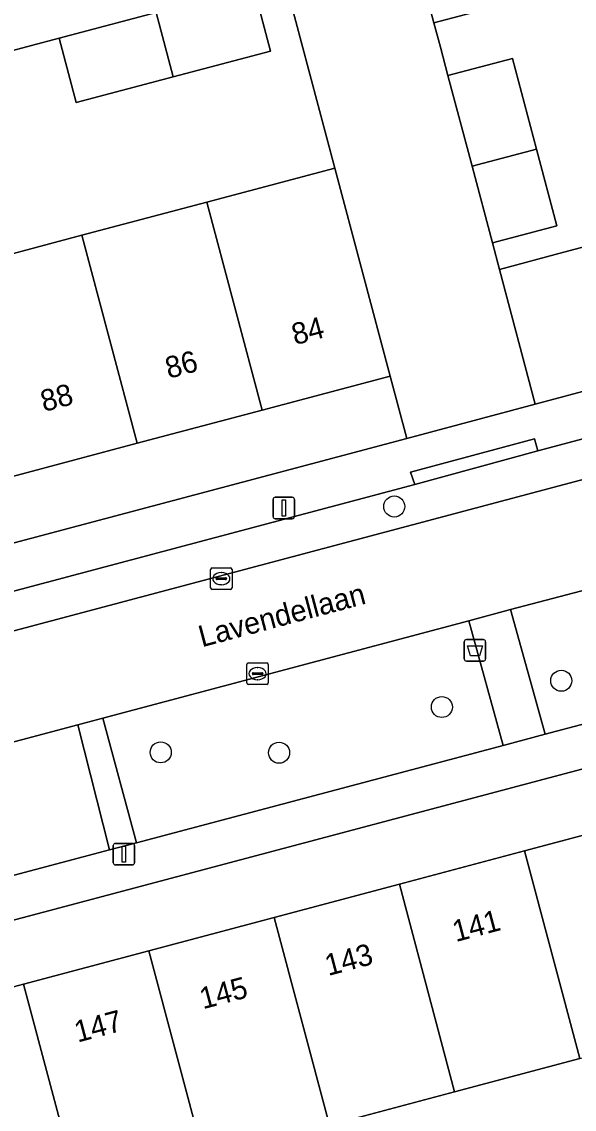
# Model space of a CAD drawing. Extents: x 162542 to 163147, y 380779 to 381521.
# Drawn here: x 162732 to 162757.7, y 381102.3 to 381152.9 of the extents above; entities that cross this region are included whole.
import ezdxf

# ---------------------------------------------------------------- set-up
doc = ezdxf.new("R2010")
doc.units = 0
for name, color, linetype in [('IMGEO_Afvalbak', 7, 'Continuous'), ('IMGEO_Boom', 7, 'Continuous'), ('IMGEO_Erf', 7, 'Continuous'), ('IMGEO_Groenvoorziening', 7, 'Continuous'), ('IMGEO_Kolk', 7, 'Continuous'), ('IMGEO_Lichtmast', 7, 'Continuous'), ('IMGEO_Muur', 7, 'Continuous'), ('IMGEO_Openbare_ruimte_label', 7, 'Continuous'), ('IMGEO_Pand', 7, 'Continuous'), ('IMGEO_Pand_nummerreeks', 7, 'Continuous'), ('IMGEO_Parkeervlak_open', 7, 'Continuous'), ('IMGEO_Rijbaan_lokaal_open', 7, 'Continuous'), ('IMGEO_Voetpad_open', 7, 'Continuous')]:
    doc.layers.add(name, color=color, linetype=linetype)

msp = doc.modelspace()

# ---------------------------------------------------------------- linework, layer by layer
at = {"layer": 'IMGEO_Afvalbak'}
for p, q in [((162752.539, 381123.224), (162752.539, 381124.024)), ((162752.539, 381124.024), (162752.539, 381123.224)), ((162752.639, 381124.124), (162753.429, 381124.124)), ((162753.429, 381124.124), (162752.639, 381124.124)), ((162753.529, 381124.024), (162753.529, 381123.224)), ((162753.529, 381123.224), (162753.529, 381124.024)), ((162753.429, 381123.124), (162752.639, 381123.124)), ((162752.639, 381123.124), (162753.429, 381123.124))]:
    msp.add_line(p, q, dxfattribs=at)
msp.add_lwpolyline([(162752.682, 381123.838), (162753.386, 381123.838), (162753.237, 381123.368), (162752.831, 381123.368), (162752.682, 381123.838)], dxfattribs=at)
for centre, start, end in [((162752.639, 381124.024), 90, 180), ((162752.639, 381124.024), 90, 180), ((162753.429, 381124.024), 0, 90), ((162753.429, 381124.024), 360, 90), ((162752.639, 381123.224), 180, 270), ((162752.639, 381123.224), 180, 270), ((162753.429, 381123.224), 270, 0), ((162753.429, 381123.224), 270, 0)]:
    msp.add_arc(centre, 0.1, start, end, dxfattribs=at)
at = {"layer": 'IMGEO_Boom'}
for centre in [(162749.28, 381130.314), (162757.047, 381122.209), (162751.494, 381120.985), (162738.419, 381118.876), (162743.923, 381118.86)]:
    msp.add_circle(centre, 0.489, dxfattribs=at)
at = {"layer": 'IMGEO_Erf'}
for points in [[(162688.324, 381130.598), (162694.128, 381132.14), (162699.931, 381133.681), (162705.735, 381135.222), (162711.539, 381136.764), (162717.343, 381138.305), (162723.146, 381139.847), (162728.95, 381141.388), (162734.754, 381142.93), (162740.558, 381144.471), (162746.516, 381146.053), (162744.969, 381151.884), (162744.174, 381154.881)], [(162742.727, 381154.497), (162743.521, 381151.5), (162739.006, 381150.303), (162734.492, 381149.106), (162733.695, 381152.102), (162732.404, 381151.76), (162731.076, 381151.408)], [(162754.122, 381153.608), (162751.126, 381152.812), (162751.429, 381151.675), (162751.779, 381150.361), (162754.775, 381151.157), (162755.897, 381146.939), (162756.846, 381143.372), (162753.846, 381142.574), (162754.172, 381141.34), (162757.174, 381142.139), (162765.765, 381144.426), (162767.017, 381144.759), (162765.752, 381149.544), (162763.209, 381148.872), (162761.743, 381154.416)], [(162757.913, 381104.631), (162752.088, 381103.082), (162746.262, 381101.533)]]:
    msp.add_lwpolyline(points, dxfattribs=at)
for points in [[(162749.869, 381133.472), (162749.085, 381136.384), (162743.131, 381134.8), (162737.328, 381133.255), (162731.525, 381131.711), (162725.722, 381130.167), (162719.919, 381128.623), (162714.116, 381127.079), (162708.313, 381125.534), (162702.51, 381123.99), (162696.707, 381122.446), (162690.904, 381120.902), (162684.977, 381119.324), (162684.888, 381119.301), (162684.115, 381122.206), (162678.746, 381120.787), (162680.279, 381114.986), (162685.734, 381116.428)], [(162732.042, 381108.097), (162737.868, 381109.646), (162743.693, 381111.195), (162749.519, 381112.744), (162755.344, 381114.293), (162761.17, 381115.842), (162761.884, 381112.936), (162767.441, 381114.419), (162765.901, 381120.189), (162760.455, 381118.748), (162696.302, 381101.71), (162697.083, 381098.802), (162702.914, 381100.353), (162708.739, 381101.902), (162714.565, 381103.451), (162720.391, 381104.999), (162726.216, 381106.548)]]:
    msp.add_lwpolyline(points, close=True, dxfattribs=at)
at = {"layer": 'IMGEO_Groenvoorziening'}
for points in [[(162758.591, 381126.553), (162754.693, 381125.516), (162756.301, 381119.715), (162760.047, 381120.71)], [(162735.727, 381120.464), (162737.289, 381114.667), (162754.347, 381119.196), (162752.751, 381124.999)], [(162724.071, 381117.358), (162725.703, 381111.591), (162736.038, 381114.335), (162734.561, 381120.153)]]:
    msp.add_lwpolyline(points, close=True, dxfattribs=at)
at = {"layer": 'IMGEO_Kolk'}
for p, q in [((162740.738, 381126.531), (162740.738, 381127.383)), ((162740.813, 381127.457), (162741.665, 381127.457)), ((162741.226, 381127.237), (162741.251, 381127.237)), ((162741.739, 381127.383), (162741.739, 381126.531)), ((162740.997, 381126.951), (162740.997, 381126.963)), ((162741.435, 381126.914), (162741.037, 381126.914)), ((162741.04, 381127), (162741.438, 381127)), ((162741.249, 381126.677), (162741.224, 381126.677)), ((162741.481, 381126.963), (162741.481, 381126.951)), ((162741.665, 381126.457), (162740.813, 381126.457)), ((162742.497, 381123.037), (162743.349, 381123.037)), ((162742.422, 381122.111), (162742.422, 381122.963)), ((162742.681, 381122.531), (162742.681, 381122.543)), ((162743.119, 381122.494), (162742.721, 381122.494)), ((162742.724, 381122.58), (162743.122, 381122.58)), ((162742.91, 381122.817), (162742.935, 381122.817)), ((162743.165, 381122.543), (162743.165, 381122.531)), ((162743.423, 381122.963), (162743.423, 381122.111)), ((162743.349, 381122.037), (162742.497, 381122.037)), ((162742.933, 381122.257), (162742.908, 381122.257))]:
    msp.add_line(p, q, dxfattribs=at)
for points in [[(162740.738, 381126.531), (162740.738, 381127.383)], [(162740.813, 381127.457), (162741.665, 381127.457)], [(162741.739, 381127.383), (162741.739, 381126.531)], [(162741.665, 381126.457), (162740.813, 381126.457)], [(162742.497, 381123.037), (162743.349, 381123.037)], [(162742.422, 381122.111), (162742.422, 381122.963)], [(162743.423, 381122.963), (162743.423, 381122.111)], [(162743.349, 381122.037), (162742.497, 381122.037)]]:
    msp.add_lwpolyline(points, dxfattribs=at)
for centre, radius, start, end in [((162740.815, 381127.381), 0.0765, 91.552, 178.448), ((162740.815, 381127.381), 0.0765, 91.552, 178.448), ((162741.663, 381127.381), 0.0765, 1.552, 88.448), ((162741.663, 381127.381), 0.0765, 1.552, 88.448), ((162741.037, 381126.96), 0.0403, 85.8775, 175.7526), ((162741.034, 381126.95), 0.0366, 178.938, 274.7102), ((162741.438, 381126.957), 0.043, 264.8664, 352.4533), ((162741.442, 381126.962), 0.0386, 1.7309, 96.639), ((162740.815, 381126.533), 0.0765, 181.552, 268.448), ((162740.815, 381126.533), 0.0765, 181.552, 268.448), ((162741.663, 381126.533), 0.0765, 271.552, 358.448), ((162741.663, 381126.533), 0.0765, 271.552, 358.448), ((162742.499, 381122.961), 0.0765, 91.552, 178.448), ((162742.499, 381122.961), 0.0765, 91.552, 178.448), ((162743.347, 381122.961), 0.0765, 1.552, 88.448), ((162743.347, 381122.961), 0.0765, 1.552, 88.448), ((162742.721, 381122.54), 0.0403, 85.8775, 175.7526), ((162742.718, 381122.53), 0.0366, 178.938, 274.7102), ((162743.122, 381122.537), 0.043, 264.8664, 352.4533), ((162743.126, 381122.542), 0.0386, 1.7309, 96.639), ((162742.499, 381122.113), 0.0765, 181.552, 268.448), ((162742.499, 381122.113), 0.0765, 181.552, 268.448), ((162743.347, 381122.113), 0.0765, 271.552, 358.448), ((162743.347, 381122.113), 0.0765, 271.552, 358.448)]:
    msp.add_arc(centre, radius, start, end, dxfattribs=at)
for centre, major_axis, ratio, start_param, end_param in [((162741.225, 381126.957), (-0.387, 0.002), 0.722429, 4.712389, 7.853982), ((162741.25, 381126.957), (-0.39, 0.002), 0.717154, 1.570796, 4.712389), ((162742.909, 381122.537), (-0.387, 0.002), 0.722429, 4.712389, 7.853982), ((162742.934, 381122.537), (-0.39, 0.002), 0.717154, 1.570796, 4.712389)]:
    msp.add_ellipse(centre, major_axis=major_axis, ratio=ratio, start_param=start_param, end_param=end_param, dxfattribs=at)
at = {"layer": 'IMGEO_Lichtmast'}
for p, q in [((162743.647, 381129.844), (162743.647, 381130.644)), ((162743.647, 381130.644), (162743.647, 381129.844)), ((162743.747, 381130.744), (162744.537, 381130.744)), ((162744.537, 381130.744), (162743.747, 381130.744)), ((162744.637, 381130.644), (162744.637, 381129.844)), ((162744.637, 381129.844), (162744.637, 381130.644)), ((162744.537, 381129.744), (162743.747, 381129.744)), ((162743.747, 381129.744), (162744.537, 381129.744)), ((162736.213, 381113.741), (162736.213, 381114.541)), ((162736.213, 381114.541), (162736.213, 381113.741)), ((162736.313, 381114.641), (162737.103, 381114.641)), ((162737.103, 381114.641), (162736.313, 381114.641)), ((162737.203, 381114.541), (162737.203, 381113.741)), ((162737.203, 381113.741), (162737.203, 381114.541)), ((162737.103, 381113.641), (162736.313, 381113.641)), ((162736.313, 381113.641), (162737.103, 381113.641))]:
    msp.add_line(p, q, dxfattribs=at)
for points in [[(162744.067, 381130.619), (162744.217, 381130.619), (162744.217, 381129.869), (162744.067, 381129.869), (162744.067, 381130.619)], [(162736.633, 381114.516), (162736.783, 381114.516), (162736.783, 381113.766), (162736.633, 381113.766), (162736.633, 381114.516)]]:
    msp.add_lwpolyline(points, dxfattribs=at)
for centre, start, end in [((162743.747, 381130.644), 90, 180), ((162743.747, 381130.644), 90, 180), ((162744.537, 381130.644), 0, 90), ((162744.537, 381130.644), 360, 90), ((162743.747, 381129.844), 180, 270), ((162743.747, 381129.844), 180, 270), ((162744.537, 381129.844), 270, 0), ((162744.537, 381129.844), 270, 0), ((162736.313, 381114.541), 90, 180), ((162736.313, 381114.541), 90, 180), ((162737.103, 381114.541), 0, 90), ((162737.103, 381114.541), 360, 90), ((162736.313, 381113.741), 180, 270), ((162736.313, 381113.741), 180, 270), ((162737.103, 381113.741), 270, 0), ((162737.103, 381113.741), 270, 0)]:
    msp.add_arc(centre, 0.1, start, end, dxfattribs=at)
at = {"layer": 'IMGEO_Muur'}
msp.add_lwpolyline([(162744.969, 381151.884), (162746.516, 381146.053)], dxfattribs=at)
at = {"layer": 'IMGEO_Pand'}
for points in [[(162753.051, 381157.635), (162750.055, 381156.839), (162751.126, 381152.812), (162754.122, 381153.608)], [(162742.727, 381154.497), (162738.209, 381153.299), (162739.006, 381150.303), (162743.521, 381151.5)], [(162738.209, 381153.299), (162733.695, 381152.102), (162734.492, 381149.106), (162739.006, 381150.303)], [(162754.775, 381151.157), (162751.779, 381150.361), (162752.9, 381146.147), (162755.897, 381146.939)], [(162755.897, 381146.939), (162752.9, 381146.147), (162753.846, 381142.574), (162756.846, 381143.372)], [(162740.558, 381144.471), (162743.131, 381134.8), (162749.085, 381136.384), (162746.516, 381146.053)], [(162734.754, 381142.93), (162737.328, 381133.255), (162743.131, 381134.8), (162740.558, 381144.471)], [(162765.765, 381144.426), (162757.174, 381142.139), (162754.172, 381141.34), (162755.829, 381135.079), (162767.431, 381138.168)], [(162734.754, 381142.93), (162728.95, 381141.388), (162731.525, 381131.711), (162737.328, 381133.255)], [(162755.344, 381114.293), (162757.913, 381104.631), (162763.436, 381106.099), (162761.884, 381112.936), (162761.17, 381115.842)], [(162755.344, 381114.293), (162749.519, 381112.744), (162752.088, 381103.082), (162757.913, 381104.631)], [(162752.088, 381103.082), (162749.519, 381112.744), (162743.693, 381111.195), (162746.262, 381101.533)], [(162737.868, 381109.646), (162740.436, 381099.985), (162746.262, 381101.533), (162743.693, 381111.195)], [(162732.042, 381108.097), (162734.611, 381098.436), (162740.436, 381099.985), (162737.868, 381109.646)], [(162732.042, 381108.097), (162726.216, 381106.548), (162728.785, 381096.887), (162734.611, 381098.436)]]:
    msp.add_lwpolyline(points, close=True, dxfattribs=at)
at = {"layer": 'IMGEO_Parkeervlak_open'}
for points in [[(162750.234, 381131.33), (162666.499, 381109.073), (162666.934, 381107.34), (162774.201, 381135.871), (162796.063, 381141.696), (162882.877, 381164.808), (162901.876, 381169.92), (162904.167, 381170.544), (162903.648, 381172.331), (162882.303, 381166.521), (162850.91, 381158.201), (162843.113, 381156.134), (162825.633, 381151.487), (162819.826, 381149.913), (162790.747, 381142.166), (162781.519, 381139.707), (162755.957, 381132.897)], [(162720.795, 381148.682), (162722.057, 381149.017), (162726.6, 381150.221), (162731.076, 381151.408), (162732.404, 381151.76), (162733.695, 381152.102), (162738.209, 381153.299), (162742.727, 381154.497), (162744.174, 381154.881), (162742.8, 381160.155), (162686.579, 381145.246), (162685.757, 381144.981), (162687.17, 381139.767), (162687.51, 381139.857), (162691.773, 381140.987), (162696.34, 381142.198), (162697.578, 381142.526), (162698.832, 381142.859), (162703.382, 381144.065), (162707.914, 381145.267), (162709.186, 381145.604), (162710.46, 381145.942), (162714.991, 381147.143), (162719.469, 381148.33)]]:
    msp.add_lwpolyline(points, close=True, dxfattribs=at)
at = {"layer": 'IMGEO_Rijbaan_lokaal_open'}
for points in [[(162744.174, 381154.881), (162744.969, 381151.884), (162746.516, 381146.053), (162749.085, 381136.384), (162749.869, 381133.472), (162755.829, 381135.079), (162754.172, 381141.34), (162753.846, 381142.574), (162752.9, 381146.147), (162751.779, 381150.361), (162751.429, 381151.675), (162751.126, 381152.812), (162750.055, 381156.839)], [(162752.751, 381124.999), (162754.693, 381125.516), (162758.591, 381126.553), (162768.331, 381129.144), (162769.49, 381129.452), (162775.451, 381131.037), (162774.201, 381135.871), (162666.934, 381107.34), (162664.853, 381106.777)], [(162692.09, 381108.85), (162694.038, 381109.357), (162711.337, 381113.966), (162712.54, 381114.286), (162722.896, 381117.045), (162724.071, 381117.358), (162734.561, 381120.153), (162735.727, 381120.464), (162752.751, 381124.999)]]:
    msp.add_lwpolyline(points, dxfattribs=at)
at = {"layer": 'IMGEO_Voetpad_open'}
for points in [[(162755.957, 381132.897), (162781.519, 381139.707)], [(162767.431, 381138.168), (162755.829, 381135.079)], [(162755.829, 381135.079), (162749.869, 381133.472)], [(162749.869, 381133.472), (162685.734, 381116.428)], [(162750.234, 381131.33), (162750.039, 381131.907), (162755.797, 381133.463), (162755.957, 381132.897)], [(162666.934, 381107.34), (162666.499, 381109.073), (162750.234, 381131.33)], [(162782.046, 381131.197), (162783.201, 381126.857), (162782.697, 381126.723), (162771.037, 381123.628), (162769.877, 381123.32), (162760.047, 381120.71), (162756.301, 381119.715), (162754.347, 381119.196), (162737.289, 381114.667), (162736.038, 381114.335), (162725.703, 381111.591), (162724.424, 381111.251), (162722.471, 381110.733), (162713.974, 381108.477), (162712.824, 381108.171), (162711.256, 381107.755), (162695.539, 381103.583), (162694.038, 381109.357), (162692.09, 381108.85)], [(162632.291, 381081.579), (162637.577, 381082.985), (162642.863, 381084.391), (162648.149, 381085.798), (162647.384, 381088.694), (162652.83, 381090.149), (162655.504, 381090.86), (162658.845, 381091.748), (162664.86, 381093.347), (162670.32, 381094.788), (162684.374, 381098.519), (162693.826, 381101.081), (162696.302, 381101.71), (162760.455, 381118.748)]]:
    msp.add_lwpolyline(points, dxfattribs=at)
for points in [[(162750.234, 381131.33), (162755.957, 381132.897), (162755.797, 381133.463), (162750.039, 381131.907)], [(162752.751, 381124.999), (162754.347, 381119.196), (162756.301, 381119.715), (162754.693, 381125.516)], [(162735.727, 381120.464), (162734.561, 381120.153), (162736.038, 381114.335), (162737.289, 381114.667)]]:
    msp.add_lwpolyline(points, close=True, dxfattribs=at)

# ---------------------------------------------------------------- texts
at = {"layer": 'IMGEO_Openbare_ruimte_label'}
msp.add_text('Lavendellaan', height=1, rotation=14.8835, dxfattribs=at).set_placement((162740.334, 381123.762))
at = {"layer": 'IMGEO_Pand_nummerreeks'}
for s, rotation, p in [('84', 14.9015, (162744.664, 381137.815)), ('86', 14.9015, (162738.786, 381136.251)), ('88', 14.9015, (162732.986, 381134.708)), ('141', 14.8893, (162752.14, 381110.047)), ('143', 14.8893, (162746.208, 381108.47)), ('145', 14.8893, (162740.382, 381106.921)), ('147', 14.8893, (162734.557, 381105.372))]:
    msp.add_text(s, height=1, rotation=rotation, dxfattribs=at).set_placement(p)

doc.saveas('drawing.dxf')
